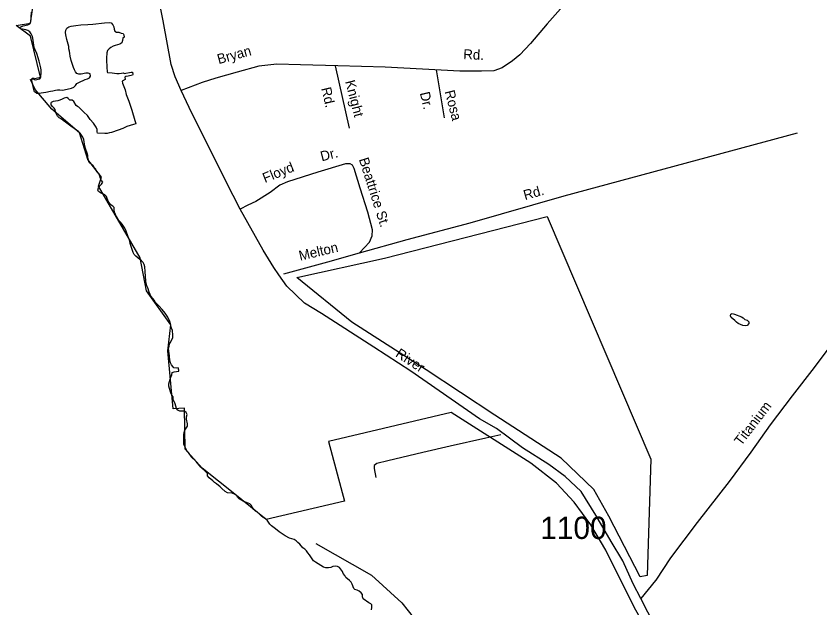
# Model space of a CAD drawing. Extents: x 1945482 to 2853149, y 66427 to 1015778.
# Drawn here: x 2317052 to 2322371, y 151330 to 155248 of the extents above; entities that cross this region are included whole.
import ezdxf

# ---------------------------------------------------------------- set-up
doc = ezdxf.new("R2010")
doc.units = 0
for name, color, linetype in [('Old_Level_10', 7, 'Continuous'), ('Old_Level_11', 7, 'Continuous'), ('Old_Level_32', 7, 'Continuous'), ('Old_Level_35', 7, 'Continuous'), ('Old_Level_48', 7, 'Continuous'), ('Old_Level_49', 7, 'Continuous'), ('Old_Level_50', 7, 'Continuous'), ('Old_Level_60', 7, 'Continuous'), ('Old_Level_8', 7, 'Continuous')]:
    doc.layers.add(name, color=color, linetype=linetype)

msp = doc.modelspace()

# ---------------------------------------------------------------- linework, layer by layer
at = {"layer": 'Old_Level_32'}
msp.add_lwpolyline([(2321322, 151124.7), (2321185, 151392.9), (2321136, 151488.9), (2321067.1, 151642.3), (2320988.5, 151769.6), (2320889.1, 151942.8), (2320791.1, 152099.7), (2320685.1, 152199.6), (2320577.9, 152279.3), (2320403.5, 152390.6), (2320231.7, 152518.3), (2320117.6, 152581.1), (2319663, 152897.3), (2319418.8, 153055.6), (2319072.5, 153279), (2318959.6, 153346.7), (2318843, 153459.7), (2318790.3, 153535), (2318756.4, 153584), (2318687.2, 153697.2), (2318534.3, 153969.2), (2318441.1, 154151.6), (2318314.8, 154408.5), (2318215.1, 154604.7), (2318143.2, 154755.8), (2318103.5, 154846.4), (2318078.3, 154927.5), (2318024.9, 155215.5), (2317984.7, 155420)], dxfattribs=at)
at = {"layer": 'Old_Level_35'}
msp.add_line((2321282.6, 151511), (2321185, 151392.9), dxfattribs=at)
for points in [[(2320765.2, 155435.8), (2320671.8, 155315.9), (2320566.6, 155195.9), (2320455.6, 155065.5), (2320384.7, 154990.5), (2320336, 154950.8), (2320267.9, 154906.1), (2320212.6, 154885.9), (2320130.7, 154882.6), (2319988.9, 154882.9), (2319740.2, 154897), (2319493.6, 154909.3), (2319181.1, 154918.9), (2318934.7, 154925.3), (2318776.7, 154929.2), (2318659, 154916.3), (2318514.5, 154876.5), (2318374, 154837.1), (2318283.3, 154807.6), (2318143.2, 154755.8)], [(2319257.1, 154505.3), (2319165.5, 154919.4)], [(2319886.8, 154574.6), (2319833.5, 154891.7)], [(2319323.9, 153680.4), (2319640.7, 153768.7), (2320056.4, 153879.3), (2320677.8, 154058.9), (2322223.3, 154475.1)], [(2319323.9, 153680.4), (2319389.4, 153750.9), (2319407.7, 153793.6), (2319410.1, 153833.8), (2319379.5, 153950.4), (2319329, 154108.5), (2319288, 154238.9), (2319277, 154260.4), (2319262.8, 154270), (2319230.7, 154268.8), (2319048.8, 154213.6), (2318847.2, 154149.6), (2318798.1, 154129.6), (2318732.1, 154081), (2318638.3, 154021.2), (2318585.5, 153995.1), (2318534.3, 153969.2)], [(2318823.4, 153540.5), (2319114.2, 153621.9), (2319323.9, 153680.4)], [(2322850.2, 153601.5), (2322724.5, 153442.7), (2322509.7, 153157.8), (2322333, 152920.8), (2322186.5, 152733.2), (2322042.1, 152541.4), (2321913, 152362), (2321770.7, 152166.3), (2321559.2, 151896.1), (2321382.4, 151661), (2321284.2, 151513), (2321282.6, 151511)], [(2320260, 152474.8), (2320160.8, 152452.9), (2319924.9, 152399.6), (2319744.4, 152358.3), (2319512.6, 152303.2), (2319439.1, 152286.2), (2319421.5, 152273.7), (2319422.3, 152253.7), (2319433, 152192.1)]]:
    msp.add_lwpolyline(points, dxfattribs=at)
at = {"layer": 'Old_Level_48'}
for points in [[(2319931.8, 152622.6), (2319119.8, 152430.8), (2319225.7, 152037.2), (2318706.2, 151916.1), (2318499.5, 152082.6), (2318282.6, 152254.2), (2318171.6, 152380.4), (2318166.6, 152652.9), (2318090.9, 152647.8), (2318055.6, 153031.3), (2318075.8, 153202.9), (2317914.4, 153430), (2317874, 153646.9), (2317596.7, 154121.3), (2317616.8, 154181.8), (2317526, 154297.9), (2317470.6, 154474.5), (2317289, 154630.9), (2317178, 154762.1), (2317147.8, 154827.7), (2317213.3, 154842.9), (2317147.8, 155115.4), (2317051.9, 155186), (2317147.8, 155201.2), (2317183.1, 155443.4)], [(2318910, 153517), (2319488.7, 153644.6), (2320566.2, 153921.5), (2321251.2, 152313.6), (2321228.1, 151544.3), (2321182, 151536.6), (2320974.1, 151936.6), (2320874.1, 152113.6), (2320658.6, 152321.3), (2320219.9, 152606), (2319765.8, 152906), (2319273.2, 153221.4), (2318910, 153517)], [(2321467.6, 150389.7), (2321415.5, 150411), (2321283.5, 150493.1), (2321349.1, 150682.3), (2321354.1, 150899.3), (2321341.5, 150942.2), (2321299.6, 151054.3), (2321144.8, 151330.8), (2320953.2, 151711.7), (2320854.8, 151880.8), (2320743.8, 152029.7), (2320627, 152155.5), (2320458.9, 152288.8), (2319931.8, 152622.6)]]:
    msp.add_lwpolyline(points, dxfattribs=at)
at = {"layer": 'Old_Level_49'}
for points in [[(2319931.8, 152622.6), (2319119.8, 152430.8), (2319225.7, 152037.2), (2318706.2, 151916.1), (2318499.5, 152082.6), (2318282.6, 152254.2), (2318171.6, 152380.4), (2318166.6, 152652.9), (2318090.9, 152647.8), (2318055.6, 153031.3), (2318075.8, 153202.9), (2317914.4, 153430), (2317874, 153646.9), (2317596.7, 154121.3), (2317616.8, 154181.8), (2317526, 154297.9), (2317470.6, 154474.5), (2317289, 154630.9), (2317178, 154762.1), (2317147.8, 154827.7), (2317213.3, 154842.9), (2317147.8, 155115.4), (2317051.9, 155186), (2317147.8, 155201.2), (2317183.1, 155443.4)], [(2318910, 153517), (2319488.7, 153644.6), (2320566.2, 153921.5), (2321251.2, 152313.6), (2321228.1, 151544.3), (2321182, 151536.6), (2320974.1, 151936.6), (2320874.1, 152113.6), (2320658.6, 152321.3), (2320219.9, 152606), (2319765.8, 152906), (2319273.2, 153221.4), (2318910, 153517)], [(2321467.6, 150389.7), (2321415.5, 150411), (2321283.5, 150493.1), (2321349.1, 150682.3), (2321354.1, 150899.3), (2321341.5, 150942.2), (2321299.6, 151054.3), (2321144.8, 151330.8), (2320953.2, 151711.7), (2320854.8, 151880.8), (2320743.8, 152029.7), (2320627, 152155.5), (2320458.9, 152288.8), (2319931.8, 152622.6)]]:
    msp.add_lwpolyline(points, dxfattribs=at)
at = {"layer": 'Old_Level_50'}
msp.add_lwpolyline([(2319034.4, 151755.8), (2319402.8, 151545.9), (2319604.6, 151363.2), (2319897.6, 150993.2), (2320027.3, 150810.6), (2320041.7, 150589.5), (2320003.3, 150426.1), (2319883.2, 150219.4), (2319772.7, 150017.6), (2319758.3, 149950.3), (2319731.7, 149941.6)], dxfattribs=at)
at = {"layer": 'Old_Level_60'}
for points in [[(2317187, 154738.4), (2317174.5, 154747.5), (2317168.5, 154761.5), (2317155.7, 154822.4), (2317158.5, 154836), (2317167.5, 154838.4), (2317170.7, 154828.3), (2317178.2, 154825.9), (2317208.7, 154833.1), (2317215, 154842.7), (2317219, 154873.8), (2317218.5, 154889.3), (2317215.7, 154905.7), (2317205.7, 154950.1), (2317189.2, 155000), (2317177.7, 155025.1), (2317171.7, 155040.2), (2317168.5, 155054.8), (2317166, 155086), (2317163.5, 155102), (2317158.7, 155116.4), (2317151.2, 155130.2), (2317142, 155142.7), (2317129.7, 155152.5), (2317115.7, 155157.6), (2317084.2, 155164.4), (2317077.7, 155172), (2317083.5, 155177.4), (2317098.5, 155182.6), (2317129, 155190.1), (2317143, 155197.3), (2317150.5, 155211.2), (2317152, 155226.9), (2317151.7, 155242.1), (2317153, 155274.1)], [(2317187, 154738.4), (2317202.2, 154737.5), (2317217.7, 154739.1), (2317248.5, 154743.9), (2317279.5, 154751.3), (2317295.7, 154753.2), (2317312, 154757), (2317327, 154759.4), (2317342.5, 154760.6), (2317358.7, 154758.1), (2317389, 154763.8), (2317419.5, 154771.4), (2317433.2, 154777.5), (2317444.7, 154788.5), (2317453.2, 154800.9), (2317466.5, 154809.1), (2317509, 154828.1), (2317524.2, 154832.9), (2317538, 154839), (2317544.7, 154850.9), (2317542, 154865.8), (2317529, 154871), (2317513, 154869.2), (2317483, 154864.1), (2317467.2, 154863), (2317453.2, 154868.6), (2317444.7, 154879.8), (2317437.5, 154893), (2317432, 154908.1), (2317416.2, 154953.4), (2317409.7, 154983.4), (2317407.5, 155000), (2317405.5, 155015.3), (2317402, 155031.1), (2317400.5, 155047.3), (2317388.5, 155092.7), (2317381.5, 155123.8), (2317379.5, 155139.9), (2317380.2, 155155.6), (2317388.7, 155167.7), (2317401.7, 155176), (2317416.7, 155180.8), (2317447.2, 155186.5), (2317480, 155189.9), (2317527, 155191.4), (2317559.2, 155193.6), (2317636.5, 155203.4), (2317667.5, 155206), (2317682, 155202.2), (2317692.7, 155191.1), (2317698, 155176.3), (2317701, 155161.4), (2317705.5, 155147.8), (2317717, 155142.5), (2317732.5, 155142.4), (2317746.5, 155135.8), (2317761, 155131.8), (2317766, 155122.8), (2317767.7, 155108.7), (2317758.5, 155101.2), (2317757.2, 155085.8), (2317751.2, 155071.6), (2317738.2, 155062.1), (2317723.5, 155056.6), (2317708.5, 155053.2), (2317694, 155048), (2317680, 155040.1), (2317667.2, 155031.2), (2317657, 155020), (2317652.5, 155005.4), (2317652, 155000), (2317649.5, 154973.7), (2317649.2, 154958), (2317653, 154910.6), (2317654.5, 154879.9), (2317656.5, 154873.5), (2317688, 154871.2), (2317718.5, 154867.7), (2317734, 154867.6), (2317749, 154869.2), (2317761.7, 154873.3), (2317766.2, 154868), (2317812.5, 154876.9), (2317823, 154876.8), (2317824.5, 154861.6), (2317823.2, 154855.7), (2317793, 154850.3), (2317778, 154846.9), (2317770.5, 154844), (2317773.2, 154828.9), (2317753, 154818), (2317756.7, 154802.8), (2317772.7, 154759), (2317781, 154728.2), (2317798, 154684.2)], [(2317798, 154684.2), (2317812.5, 154639.3), (2317818.2, 154624), (2317821.5, 154608.9), (2317845.2, 154534.5), (2317829.2, 154530.9), (2317785.7, 154517.3), (2317758.5, 154503.1), (2317728.5, 154491.8), (2317684, 154478.2), (2317669.5, 154474.7), (2317654, 154471), (2317638.2, 154470.5), (2317591.5, 154473.5), (2317588.2, 154482.5), (2317589.5, 154497.7), (2317582.5, 154512.2), (2317563.5, 154539.3), (2317542.5, 154564.2), (2317523.5, 154590.2), (2317500.5, 154611.3), (2317478.2, 154633.3), (2317468, 154644.9), (2317459.2, 154649.9), (2317450.5, 154656.8), (2317435.2, 154681.5), (2317423.2, 154690.2), (2317407.5, 154691.5), (2317396.7, 154701.9), (2317386.7, 154708.6), (2317371.2, 154703.7), (2317357, 154696.8), (2317342.5, 154691.5), (2317328, 154687.5), (2317297, 154681.4), (2317283.5, 154675.6)], [(2317826.2, 153681.7), (2317807.2, 153743.1), (2317804.2, 153758.8), (2317799.5, 153773.1), (2317793.5, 153787), (2317778.2, 153830.8), (2317771, 153843.9), (2317753.5, 153871), (2317743.2, 153883.4), (2317732.5, 153894.5), (2317715.5, 153920.3), (2317709, 153934.2), (2317703.7, 153949.6), (2317701.7, 153964.5), (2317701.2, 153979.8), (2317692.5, 153988.5), (2317679.5, 153997.7), (2317669.2, 154009), (2317660.7, 154023.1), (2317650.2, 154053.5), (2317639.2, 154065.3), (2317610, 154077.1), (2317598, 154086.5), (2317593, 154096.5), (2317598, 154111.5), (2317605.5, 154125.2), (2317617.7, 154134.7), (2317627, 154147.5), (2317617.5, 154158.7), (2317609.5, 154172.5), (2317606.7, 154188.1), (2317602.2, 154202.7), (2317591.5, 154213.9), (2317581.7, 154226.3), (2317580.2, 154233.8), (2317570.5, 154242.4), (2317561, 154255.8), (2317536.5, 154278.6), (2317530.2, 154293.5), (2317526.5, 154309.4), (2317525.7, 154324.9), (2317521.5, 154340.4), (2317511, 154371.3), (2317507, 154386.8), (2317504, 154401.6), (2317502, 154416.5), (2317501, 154431.5), (2317494, 154445.6), (2317476.5, 154472.1), (2317465.2, 154483.3), (2317451, 154491.8), (2317414, 154520.1), (2317387.7, 154538.1), (2317364.2, 154557.4), (2317352, 154566.2), (2317337, 154573.5), (2317325.5, 154585.5), (2317318.5, 154598.8), (2317312, 154613.5), (2317310, 154629.4), (2317304.5, 154638.1), (2317293, 154648.4), (2317284.5, 154660.9), (2317283.5, 154675.6)], [(2318598.5, 152019.3), (2318555, 152036.4), (2318529, 152052.3), (2318518, 152062.6), (2318509.7, 152076.4), (2318496.5, 152083.6), (2318482.2, 152090), (2318451.5, 152092.6), (2318436.5, 152099.4), (2318412.5, 152119.5), (2318402.5, 152132.2), (2318378.2, 152151.9), (2318365.5, 152160.5), (2318353.7, 152172.1), (2318329, 152190.8), (2318319, 152203.7), (2318318.2, 152219.6), (2318297.2, 152242.6), (2318284.5, 152251.5), (2318274.2, 152262.2), (2318243.5, 152298.7), (2318209, 152332), (2318202, 152345.3), (2318192.7, 152358.2), (2318181.7, 152370), (2318163, 152413.8), (2318161, 152460.5), (2318162, 152475.6), (2318164.5, 152490.9), (2318169.5, 152506.3), (2318178.2, 152518.7), (2318186.5, 152532.3), (2318186, 152548.2), (2318178.7, 152579.8), (2318179.5, 152594.9), (2318183.7, 152609.5), (2318177.5, 152623.4), (2318165.5, 152633.3), (2318135, 152632), (2318123, 152637.9), (2318114.5, 152650.3), (2318104, 152680.5), (2318091, 152710.5), (2318091.5, 152726.8), (2318082.7, 152739.2), (2318076.2, 152753.6), (2318066.2, 152782.5), (2318063.5, 152797.4), (2318063.7, 152813.3), (2318071.2, 152843.2), (2318076.2, 152857.9), (2318082.7, 152872.2), (2318084.7, 152887.3), (2318097.5, 152892.3), (2318128.7, 152896.9), (2318129, 152903.9), (2318125.2, 152918.6), (2318110.2, 152916), (2318095, 152918.5), (2318090.2, 152927.2), (2318080.7, 152939), (2318072.7, 152952.3), (2318068.5, 152967.3), (2318066.7, 152999.2), (2318061.5, 153046.5), (2318064, 153061.9), (2318068, 153077.5), (2318076.7, 153090.8), (2318090, 153119), (2318090, 153134.7), (2318086.5, 153165.8), (2318080.5, 153180.9), (2318076, 153195.7), (2318073.5, 153210.9), (2318068.5, 153225.4), (2318055.5, 153254.5), (2318048.2, 153268.2), (2318038.7, 153281.3), (2318018, 153305.9), (2317996.5, 153329.2), (2317984.7, 153340), (2317974.7, 153351.8), (2317966.2, 153366.1), (2317956.5, 153379.3), (2317946.2, 153391.3), (2317938.2, 153404.8), (2317932.7, 153419.1), (2317923.5, 153449), (2317917.2, 153463), (2317912, 153477.9), (2317909.5, 153493.9), (2317907.2, 153556.8), (2317904, 153587.8), (2317900, 153603), (2317893, 153617.2), (2317882, 153627.9), (2317856.5, 153646.9), (2317845, 153657.6), (2317834, 153668.8), (2317826.2, 153681.7)], [(2321876.8, 153196.8), (2321861.8, 153198.9), (2321846.3, 153207.2), (2321830.8, 153212.8), (2321818, 153221.8), (2321807.3, 153233.1), (2321783.8, 153251.5), (2321778, 153263.8), (2321782, 153274.7), (2321790.8, 153278.5), (2321806, 153274.3), (2321852.8, 153256.4), (2321863, 153250.5), (2321875, 153238.4), (2321888.3, 153234.4), (2321899.3, 153223.7), (2321899.8, 153212.4), (2321888.3, 153198.8), (2321876.8, 153196.8)], [(2319404.5, 151318), (2319405, 151333.4), (2319406.7, 151349.1), (2319400, 151356.4), (2319386.2, 151363.6), (2319348.7, 151390.5), (2319343.7, 151403.8), (2319343.2, 151419), (2319336, 151430.5), (2319322.5, 151440.2), (2319308.7, 151447), (2319294.5, 151452.6), (2319286.5, 151458.6), (2319275.7, 151487.6), (2319269, 151501.1), (2319258.2, 151511.5), (2319234.5, 151530.9), (2319226.2, 151544.6), (2319217.2, 151557.3), (2319211.5, 151571.7), (2319193, 151597.6), (2319179, 151604), (2319163.7, 151607), (2319148, 151603.1), (2319133.7, 151598), (2319118.7, 151595), (2319102.5, 151595.4), (2319087, 151599.9), (2319033.5, 151632), (2319020.5, 151642.4), (2319010.5, 151654.7), (2318992.7, 151681.2), (2318982.5, 151693.7), (2318973.2, 151706.6), (2318963, 151718.3), (2318950, 151728.2), (2318929, 151752.6), (2318916.2, 151762.3), (2318905, 151773.5), (2318892.2, 151783.3), (2318861.2, 151791.9), (2318832, 151805.9), (2318807, 151825.6), (2318793.7, 151833.2), (2318768.2, 151853.9), (2318742.5, 151873.2), (2318730.2, 151884.7), (2318712.5, 151910.1), (2318700.5, 151921.4), (2318686.2, 151929.3), (2318672.7, 151938.7), (2318650.5, 151961.9), (2318636.7, 151970.6), (2318625.2, 151981.1), (2318617.2, 151994.2), (2318610.2, 152008.3), (2318598.5, 152019.3)]]:
    msp.add_lwpolyline(points, dxfattribs=at)

# ---------------------------------------------------------------- texts
at = {"layer": 'Old_Level_10'}
for s, height, rotation, p in [('Bryan', 65.62, 15.4182, (2318392.9, 154929.4)), ('Rd.', 65.62, 357.625, (2320010, 154963.1)), ('Knight', 65.62, 284.5001, (2319228.8, 154815.1)), ('Rd.', 65.62, 283.3053, (2319070.4, 154769.4)), ('Dr.', 65.62, 283.305, (2319723.3, 154738.6)), ('Rosa', 65.62, 284.5001, (2319887.5, 154748.7)), ('Dr.', 65.62, 14.3051, (2319074.7, 154285.8)), ('Beattrice St.', 65.617, 287.7282, (2319319.5, 154299.6)), ('Floyd', 65.62, 22.1583, (2318698.8, 154142.3)), ('Rd.', 65.62, 15.8346, (2320419.4, 154029.1)), ('Melton', 65.62, 13.3199, (2318931.5, 153628)), ('Titanium', 65.62, 52.5027, (2321849.8, 152398.6))]:
    msp.add_text(s, height=height, rotation=rotation, dxfattribs=at).set_placement(p)
at = {"layer": 'Old_Level_11'}
msp.add_text('River', height=65.62, rotation=326.7437, dxfattribs=at).set_placement((2319557.1, 152997.9))
at = {"layer": 'Old_Level_8'}
msp.add_text('1100', height=147.64, dxfattribs=at).set_placement((2320520.2, 151786.2))

doc.saveas('drawing.dxf')
